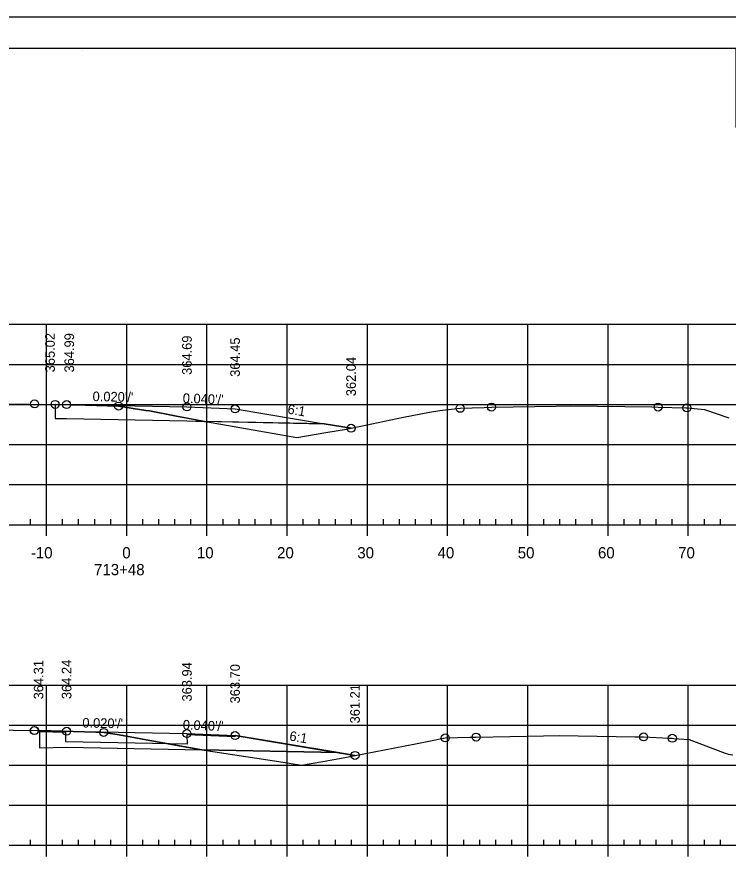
# Model space of a CAD drawing. Extents: x 1359801 to 1362404, y 372415 to 374228.
# Drawn here: x 1360573.8 to 1360662.5, y 373482.5 to 373588 of the extents above; entities that cross this region are included whole.
import ezdxf

# ---------------------------------------------------------------- set-up
doc = ezdxf.new("R2010")
doc.units = 0
for name, color, linetype in [('S_DRG_PT_SYM', 7, 'Continuous'), ('S_ELECTRIC_UTILITIES_ANNOT', 7, 'Continuous'), ('S_IRON_PIN', 7, 'Continuous'), ('S_MAILBOX', 7, 'Continuous'), ('S_PRIMARY_CTL', 7, 'Continuous'), ('S_SANITARY_SEWER', 7, 'Continuous'), ('S_SHOULDER', 7, 'Continuous'), ('S_UNDERGROUND_CABLE', 7, 'Continuous'), ('S_UTL_PT_SYM', 7, 'Continuous'), ('S_WATER_UTILITIES', 7, 'Continuous')]:
    doc.layers.add(name, color=color, linetype=linetype)

msp = doc.modelspace()

# ---------------------------------------------------------------- linework, layer by layer
at = {"layer": 'S_DRG_PT_SYM'}
for points in [[(1360558.81, 373539.84), (1360578.6, 373539.61), (1360582.37, 373539.51), (1360586.51, 373539.39), (1360589.89, 373538.86), (1360590.37, 373538.79), (1360593.53, 373538.19), (1360597.81, 373537.38), (1360599.27, 373537.13), (1360608.73, 373535.49), (1360612.34, 373536.09), (1360614.92, 373536.51), (1360622.03, 373538), (1360625.25, 373538.66), (1360626.55, 373538.84), (1360629.09, 373539.12), (1360632.08, 373539.23), (1360632.99, 373539.27), (1360641.05, 373539.4), (1360642.85, 373539.43), (1360652.99, 373539.29), (1360653.76, 373539.28), (1360657.23, 373539.19), (1360657.35, 373539.18), (1360657.43, 373539.18), (1360659.54, 373538.97), (1360662.57, 373537.95)], [(1360570.05, 373498.99), (1360576.66, 373498.91), (1360583.69, 373498.71), (1360584.66, 373498.68), (1360586.33, 373498.41), (1360588.4, 373498.06), (1360589.47, 373497.85), (1360596.34, 373496.59), (1360606.5, 373495.06), (1360609.33, 373494.61), (1360611.96, 373495.07), (1360613.78, 373495.4), (1360614.52, 373495.53), (1360623.54, 373497.25), (1360625.19, 373497.6), (1360627.23, 373498), (1360630.31, 373498.09), (1360631.08, 373498.11), (1360639.47, 373498.28), (1360641.43, 373498.31), (1360650.92, 373498.14), (1360651.96, 373498.12), (1360655.16, 373497.97), (1360655.54, 373497.96), (1360655.71, 373497.94), (1360657.63, 373497.79), (1360662.13, 373496.11), (1360662.4, 373496.01), (1360662.49, 373495.99), (1360663.07, 373495.88)]]:
    msp.add_lwpolyline(points, dxfattribs=at)
at = {"layer": 'S_ELECTRIC_UTILITIES_ANNOT'}
for p, q in [((1360597.21, 373537.49), (1360593.53, 373538.19)), ((1360612.14, 373537.19), (1360597.21, 373537.49)), ((1360597.21, 373537.49), (1360597.81, 373537.38)), ((1360615.49, 373536.63), (1360612.14, 373537.19)), ((1360576.66, 373498.91), (1360576.66, 373496.78)), ((1360596.88, 373496.51), (1360589.47, 373497.85)), ((1360596.88, 373496.51), (1360596.88, 373496.51)), ((1360615.98, 373495.81), (1360613.85, 373496.17))]:
    msp.add_line(p, q, dxfattribs=at)
for points in [[(1360593.53, 373538.19), (1360590.37, 373538.79), (1360589.89, 373538.86), (1360586.51, 373539.39), (1360582.37, 373539.51), (1360578.6, 373539.61)], [(1360578.6, 373539.61), (1360578.6, 373537.86), (1360580.03, 373537.84), (1360595.03, 373537.54), (1360597.21, 373537.49)], [(1360597.81, 373537.38), (1360599.27, 373537.13), (1360608.73, 373535.49), (1360612.34, 373536.09), (1360614.92, 373536.51), (1360615.49, 373536.63)], [(1360589.47, 373497.85), (1360588.4, 373498.06), (1360586.33, 373498.41), (1360584.66, 373498.68), (1360583.69, 373498.71), (1360576.66, 373498.91)], [(1360576.66, 373496.78), (1360580.03, 373496.84), (1360596.88, 373496.51)], [(1360596.88, 373496.51), (1360606.5, 373495.06), (1360609.33, 373494.61), (1360611.96, 373495.07), (1360613.78, 373495.4), (1360614.52, 373495.53), (1360615.98, 373495.81)], [(1360613.85, 373496.17), (1360596.88, 373496.51), (1360596.88, 373496.51)]]:
    msp.add_lwpolyline(points, dxfattribs=at)
at = {"layer": 'S_MAILBOX'}
for p, q in [((1360442.53, 373549.6), (1360732.53, 373549.6)), ((1360577.53, 373524.6), (1360577.53, 373549.6)), ((1360587.53, 373524.6), (1360587.53, 373549.6)), ((1360597.53, 373524.6), (1360597.53, 373549.6)), ((1360607.53, 373524.6), (1360607.53, 373549.6)), ((1360617.53, 373524.6), (1360617.53, 373549.6)), ((1360627.53, 373524.6), (1360627.53, 373549.6)), ((1360637.53, 373524.6), (1360637.53, 373549.6)), ((1360647.53, 373524.6), (1360647.53, 373549.6)), ((1360657.53, 373524.6), (1360657.53, 373549.6)), ((1360442.53, 373544.6), (1360732.53, 373544.6)), ((1360442.53, 373539.6), (1360732.53, 373539.6)), ((1360442.53, 373534.6), (1360732.53, 373534.6)), ((1360442.53, 373529.6), (1360732.53, 373529.6)), ((1360442.53, 373524.6), (1360732.53, 373524.6)), ((1360442.53, 373504.6), (1360732.53, 373504.6)), ((1360442.53, 373504.6), (1360732.53, 373504.6)), ((1360577.53, 373484.6), (1360577.53, 373504.6)), ((1360577.53, 373484.6), (1360577.53, 373504.6)), ((1360587.53, 373484.6), (1360587.53, 373504.6)), ((1360587.53, 373484.6), (1360587.53, 373504.6)), ((1360597.53, 373484.6), (1360597.53, 373504.6)), ((1360597.53, 373484.6), (1360597.53, 373504.6)), ((1360607.53, 373484.6), (1360607.53, 373504.6)), ((1360607.53, 373484.6), (1360607.53, 373504.6)), ((1360617.53, 373484.6), (1360617.53, 373504.6)), ((1360617.53, 373484.6), (1360617.53, 373504.6)), ((1360627.53, 373484.6), (1360627.53, 373504.6)), ((1360627.53, 373484.6), (1360627.53, 373504.6)), ((1360637.53, 373484.6), (1360637.53, 373504.6)), ((1360637.53, 373484.6), (1360637.53, 373504.6)), ((1360647.53, 373484.6), (1360647.53, 373504.6)), ((1360647.53, 373484.6), (1360647.53, 373504.6)), ((1360657.53, 373484.6), (1360657.53, 373504.6)), ((1360657.53, 373484.6), (1360657.53, 373504.6)), ((1360442.53, 373499.6), (1360732.53, 373499.6)), ((1360442.53, 373499.6), (1360732.53, 373499.6)), ((1360442.53, 373494.6), (1360732.53, 373494.6)), ((1360442.53, 373494.6), (1360732.53, 373494.6)), ((1360442.53, 373489.6), (1360732.53, 373489.6)), ((1360442.53, 373489.6), (1360732.53, 373489.6)), ((1360442.53, 373484.6), (1360732.53, 373484.6)), ((1360442.53, 373484.6), (1360732.53, 373484.6))]:
    msp.add_line(p, q, dxfattribs=at)
at = {"layer": 'S_SANITARY_SEWER'}
for points in [[(1360578.6, 373539.61), (1360580.03, 373539.59), (1360595.03, 373539.29), (1360601.03, 373539.05), (1360612.14, 373537.19), (1360615.49, 373536.63)], [(1360576.66, 373498.91), (1360580.03, 373498.84), (1360595.03, 373498.54), (1360601.03, 373498.3), (1360610.44, 373496.73), (1360615.98, 373495.81)]]:
    msp.add_lwpolyline(points, dxfattribs=at)
at = {"layer": 'S_SHOULDER'}
for p, q in [((1360417.13, 373587.95), (1360750.46, 373587.95)), ((1360576.65, 373498.74), (1360576.67, 373496.78)), ((1360576.66, 373498.91), (1360576.66, 373496.78))]:
    msp.add_line(p, q, dxfattribs=at)
for points in [[(1360417.12, 373587.95), (1360750.46, 373587.95), (1360750.46, 373374.61), (1360417.12, 373374.61)], [(1360663.45, 373584.06), (1360663.45, 373574.18), (1360699.18, 373574.18), (1360699.18, 373571.26), (1360722.38, 373571.26), (1360722.38, 373546.93), (1360745.71, 373546.93), (1360745.71, 373378.6), (1360429.53, 373378.6), (1360429.53, 373584.06)]]:
    msp.add_lwpolyline(points, close=True, dxfattribs=at)
for points in [[(1360579.95, 373498.67), (1360576.65, 373498.74)], [(1360595.03, 373498.37), (1360595.04, 373497.21), (1360579.94, 373497.52), (1360579.94, 373497.52), (1360579.95, 373498.67)], [(1360613.85, 373496.17), (1360601.03, 373498.3), (1360601.01, 373498.13), (1360595.03, 373498.37)], [(1360576.67, 373496.78), (1360580.03, 373496.84), (1360613.85, 373496.17)]]:
    msp.add_lwpolyline(points, dxfattribs=at)
for centre in [(1360576.03, 373539.67), (1360578.6, 373539.61), (1360580.03, 373539.59), (1360586.51, 373539.39), (1360595.03, 373539.29), (1360601.03, 373539.05), (1360629.09, 373539.12), (1360632.99, 373539.27), (1360653.76, 373539.28), (1360657.35, 373539.18), (1360615.49, 373536.63), (1360575.99, 373498.92), (1360576.03, 373498.92), (1360580.03, 373498.84), (1360584.66, 373498.68), (1360595.03, 373498.54), (1360601.03, 373498.3), (1360627.23, 373498), (1360631.08, 373498.11), (1360651.96, 373498.12), (1360655.54, 373497.96), (1360615.98, 373495.81)]:
    msp.add_circle(centre, 0.5, dxfattribs=at)
at = {"layer": 'S_UNDERGROUND_CABLE'}
msp.add_line((1360576.66, 373498.91), (1360576.66, 373496.78), dxfattribs=at)
for points in [[(1360578.6, 373539.61), (1360578.6, 373537.86), (1360580.03, 373537.84), (1360595.03, 373537.54), (1360612.14, 373537.19)], [(1360576.67, 373496.78), (1360580.03, 373496.84), (1360613.85, 373496.17)]]:
    msp.add_lwpolyline(points, dxfattribs=at)
at = {"layer": 'S_UTL_PT_SYM'}
for p, q in [((1360429.53, 373584.06), (1360745.71, 373584.06)), ((1360582.05, 373583.8), (1360582.05, 373583.8)), ((1360582.05, 373583.8), (1360582.05, 373583.8))]:
    msp.add_line(p, q, dxfattribs=at)
at = {"layer": 'S_WATER_UTILITIES'}
for p, q in [((1360442.53, 373524.6), (1360732.53, 373524.6)), ((1360575.53, 373524.6), (1360575.53, 373525.3)), ((1360577.53, 373523.2), (1360577.53, 373524.6)), ((1360579.53, 373524.6), (1360579.53, 373525.3)), ((1360581.53, 373524.6), (1360581.53, 373525.3)), ((1360583.53, 373524.6), (1360583.53, 373525.3)), ((1360585.53, 373524.6), (1360585.53, 373525.3)), ((1360587.53, 373523.2), (1360587.53, 373524.6)), ((1360589.53, 373524.6), (1360589.53, 373525.3)), ((1360591.53, 373524.6), (1360591.53, 373525.3)), ((1360593.53, 373524.6), (1360593.53, 373525.3)), ((1360595.53, 373524.6), (1360595.53, 373525.3)), ((1360597.53, 373523.2), (1360597.53, 373524.6)), ((1360599.53, 373524.6), (1360599.53, 373525.3)), ((1360601.53, 373524.6), (1360601.53, 373525.3)), ((1360603.53, 373524.6), (1360603.53, 373525.3)), ((1360605.53, 373524.6), (1360605.53, 373525.3)), ((1360607.53, 373523.2), (1360607.53, 373524.6)), ((1360609.53, 373524.6), (1360609.53, 373525.3)), ((1360611.53, 373524.6), (1360611.53, 373525.3)), ((1360613.53, 373524.6), (1360613.53, 373525.3)), ((1360615.53, 373524.6), (1360615.53, 373525.3)), ((1360617.53, 373523.2), (1360617.53, 373524.6)), ((1360619.53, 373524.6), (1360619.53, 373525.3)), ((1360621.53, 373524.6), (1360621.53, 373525.3)), ((1360623.53, 373524.6), (1360623.53, 373525.3)), ((1360625.53, 373524.6), (1360625.53, 373525.3)), ((1360627.53, 373523.2), (1360627.53, 373524.6)), ((1360629.53, 373524.6), (1360629.53, 373525.3)), ((1360631.53, 373524.6), (1360631.53, 373525.3)), ((1360633.53, 373524.6), (1360633.53, 373525.3)), ((1360635.53, 373524.6), (1360635.53, 373525.3)), ((1360637.53, 373523.2), (1360637.53, 373524.6)), ((1360639.53, 373524.6), (1360639.53, 373525.3)), ((1360641.53, 373524.6), (1360641.53, 373525.3)), ((1360643.53, 373524.6), (1360643.53, 373525.3)), ((1360645.53, 373524.6), (1360645.53, 373525.3)), ((1360647.53, 373523.2), (1360647.53, 373524.6)), ((1360649.53, 373524.6), (1360649.53, 373525.3)), ((1360651.53, 373524.6), (1360651.53, 373525.3)), ((1360653.53, 373524.6), (1360653.53, 373525.3)), ((1360655.53, 373524.6), (1360655.53, 373525.3)), ((1360657.53, 373523.2), (1360657.53, 373524.6)), ((1360659.53, 373524.6), (1360659.53, 373525.3)), ((1360661.53, 373524.6), (1360661.53, 373525.3)), ((1360442.53, 373484.6), (1360732.53, 373484.6)), ((1360575.53, 373484.6), (1360575.53, 373485.3)), ((1360577.53, 373483.2), (1360577.53, 373484.6)), ((1360579.53, 373484.6), (1360579.53, 373485.3)), ((1360581.53, 373484.6), (1360581.53, 373485.3)), ((1360583.53, 373484.6), (1360583.53, 373485.3)), ((1360585.53, 373484.6), (1360585.53, 373485.3)), ((1360587.53, 373483.2), (1360587.53, 373484.6)), ((1360589.53, 373484.6), (1360589.53, 373485.3)), ((1360591.53, 373484.6), (1360591.53, 373485.3)), ((1360593.53, 373484.6), (1360593.53, 373485.3)), ((1360595.53, 373484.6), (1360595.53, 373485.3)), ((1360597.53, 373483.2), (1360597.53, 373484.6)), ((1360599.53, 373484.6), (1360599.53, 373485.3)), ((1360601.53, 373484.6), (1360601.53, 373485.3)), ((1360603.53, 373484.6), (1360603.53, 373485.3)), ((1360605.53, 373484.6), (1360605.53, 373485.3)), ((1360607.53, 373483.2), (1360607.53, 373484.6)), ((1360609.53, 373484.6), (1360609.53, 373485.3)), ((1360611.53, 373484.6), (1360611.53, 373485.3)), ((1360613.53, 373484.6), (1360613.53, 373485.3)), ((1360615.53, 373484.6), (1360615.53, 373485.3)), ((1360617.53, 373483.2), (1360617.53, 373484.6)), ((1360619.53, 373484.6), (1360619.53, 373485.3)), ((1360621.53, 373484.6), (1360621.53, 373485.3)), ((1360623.53, 373484.6), (1360623.53, 373485.3)), ((1360625.53, 373484.6), (1360625.53, 373485.3)), ((1360627.53, 373483.2), (1360627.53, 373484.6)), ((1360629.53, 373484.6), (1360629.53, 373485.3)), ((1360631.53, 373484.6), (1360631.53, 373485.3)), ((1360633.53, 373484.6), (1360633.53, 373485.3)), ((1360635.53, 373484.6), (1360635.53, 373485.3)), ((1360637.53, 373483.2), (1360637.53, 373484.6)), ((1360639.53, 373484.6), (1360639.53, 373485.3)), ((1360641.53, 373484.6), (1360641.53, 373485.3)), ((1360643.53, 373484.6), (1360643.53, 373485.3)), ((1360645.53, 373484.6), (1360645.53, 373485.3)), ((1360647.53, 373483.2), (1360647.53, 373484.6)), ((1360649.53, 373484.6), (1360649.53, 373485.3)), ((1360651.53, 373484.6), (1360651.53, 373485.3)), ((1360653.53, 373484.6), (1360653.53, 373485.3)), ((1360655.53, 373484.6), (1360655.53, 373485.3)), ((1360657.53, 373483.2), (1360657.53, 373484.6)), ((1360659.53, 373484.6), (1360659.53, 373485.3)), ((1360661.53, 373484.6), (1360661.53, 373485.3))]:
    msp.add_line(p, q, dxfattribs=at)

# ---------------------------------------------------------------- texts
at = {"layer": 'S_IRON_PIN'}
for s, rotation, p in [('365.02', 90, (1360578.56, 373543.61)), ('364.99', 90, (1360580.96, 373543.59)), ('364.69', 90, (1360595.63, 373543.29)), ('364.45', 90, (1360601.63, 373543.05)), ('362.04', 90, (1360616.09, 373540.63)), ("0.020'/'", 358.8542, (1360583.26, 373540.02)), ("0.040'/'", 357.7094, (1360594.49, 373539.81)), ('6:1', 350.5377, (1360607.5, 373538.47)), ('364.24', 90, (1360580.63, 373502.84)), ('364.31', 90, (1360577.13, 373502.81)), ('363.94', 90, (1360595.63, 373502.54)), ('363.70', 90, (1360601.63, 373502.3)), ('361.21', 90, (1360616.58, 373499.81)), ("0.020'/'", 358.8542, (1360581.98, 373499.3)), ("0.040'/'", 357.7094, (1360594.49, 373499.06)), ('6:1', 350.5377, (1360607.74, 373497.69))]:
    msp.add_text(s, height=1.2, rotation=rotation, dxfattribs=at).set_placement(p)
at = {"layer": 'S_PRIMARY_CTL'}
for s, p in [('-10', (1360575.57, 373520.4)), ('0', (1360586.97, 373520.4)), ('10', (1360596.27, 373520.4)), ('20', (1360606.27, 373520.4)), ('30', (1360616.27, 373520.4)), ('40', (1360626.27, 373520.4)), ('50', (1360636.27, 373520.4)), ('60', (1360646.27, 373520.4)), ('70', (1360656.27, 373520.4)), ('713+48', (1360583.45, 373518.3))]:
    msp.add_text(s, height=1.4, dxfattribs=at).set_placement(p)
at = {"layer": 'S_SHOULDER'}
for p in [(1360578.56, 373539.56), (1360576.62, 373498.86)]:
    msp.add_text('+', height=0.1, dxfattribs=at).set_placement(p)

doc.saveas('drawing.dxf')
